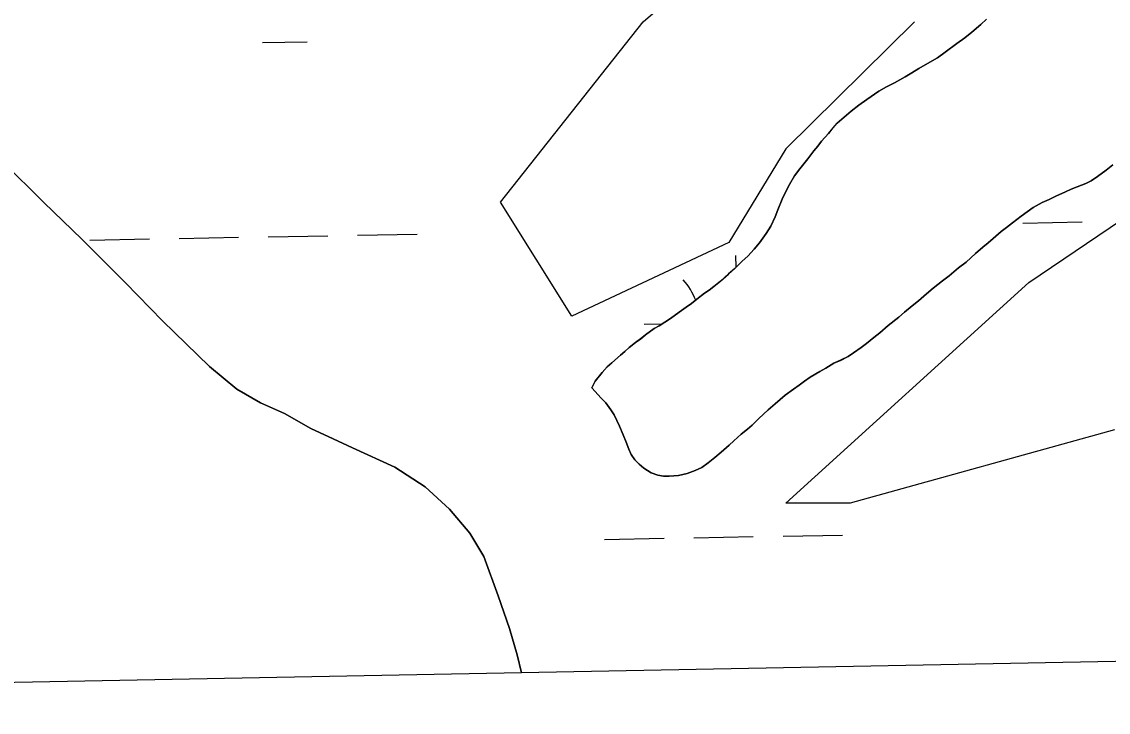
# Model space of a CAD drawing. Extents: x 3957609 to 3995875, y 234277 to 260273.
# Drawn here: x 3962722 to 3963306, y 239698 to 240070 of the extents above; entities that cross this region are included whole.
import ezdxf

# ---------------------------------------------------------------- set-up
doc = ezdxf.new("R2010")
doc.units = 0
for name, color, linetype in [('V-GRID-FRAM', 7, 'Continuous'), ('V-SITE-VEGE', 7, 'Continuous'), ('V-TOPO-SHOR', 7, 'Continuous'), ('V-WETL-SWMP', 7, 'Continuous')]:
    doc.layers.add(name, color=color, linetype=linetype)

msp = doc.modelspace()

# ---------------------------------------------------------------- linework, layer by layer
at = {"layer": 'V-GRID-FRAM'}
for points in [[(3961534.646, 257877.621), (3993438.57, 258485.581), (3993792.928, 240306.336), (3961873.139, 239698.074), (3961534.646, 257877.621)], [(3993792.928, 240306.336), (3961873.139, 239698.074)]]:
    msp.add_lwpolyline(points, dxfattribs=at)
at = {"layer": 'V-SITE-VEGE'}
for p, q in [((3963055.933, 240069.905), (3963151.935, 240152.739)), ((3962979.131, 239972.666), (3963055.933, 240069.905)), ((3963201.857, 240069.905), (3963132.735, 240001.477)), ((3963263.297, 239929.449), (3963401.541, 240023.086)), ((3963132.735, 240001.477), (3963102.013, 239951.058)), ((3963017.531, 239911.441), (3962979.131, 239972.666)), ((3963102.013, 239951.058), (3963017.531, 239911.441)), ((3963132.735, 239810.6), (3963263.297, 239929.449)), ((3963309.379, 239850.216), (3963167.295, 239810.6)), ((3963167.295, 239810.6), (3963132.735, 239810.6))]:
    msp.add_line(p, q, dxfattribs=at)
at = {"layer": 'V-TOPO-SHOR'}
for points in [[(3963028.281, 239872.758), (3963030.157, 239876.414), (3963033.768, 239881.03), (3963036.6, 239884.059), (3963039.119, 239886.294), (3963043.684, 239890.441), (3963046.047, 239892.358), (3963048.411, 239894.432), (3963051.876, 239897.146), (3963054.557, 239899.065), (3963057.234, 239901.301), (3963061.805, 239904.656), (3963064.488, 239906.1), (3963070.638, 239910.1), (3963075.209, 239913.456), (3963078.994, 239916.174), (3963081.83, 239918.253), (3963084.824, 239920.489), (3963088.92, 239923.682), (3963091.443, 239925.441), (3963093.964, 239927.358), (3963097.432, 239930.234), (3963101.839, 239934.063), (3963105.147, 239937.094), (3963109.238, 239940.922), (3963112.231, 239943.636), (3963115.69, 239947.459), (3963118.518, 239950.804), (3963122.129, 239955.895), (3963124.635, 239959.872), (3963126.978, 239964.798), (3963128.379, 239968.609), (3963130.718, 239974.325), (3963132.745, 239978.933), (3963134.623, 239982.269), (3963137.286, 239986.881), (3963140.112, 239990.701), (3963142.312, 239993.408), (3963144.511, 239996.116), (3963147.651, 240000.412), (3963149.85, 240002.96), (3963151.892, 240005.508), (3963155.667, 240009.651), (3963158.024, 240012.676), (3963160.223, 240015.224), (3963167.783, 240021.769), (3963171.879, 240024.964), (3963176.136, 240028.001), (3963182.758, 240032.478), (3963186.86, 240034.88), (3963191.124, 240036.967), (3963196.805, 240040.174), (3963200.432, 240042.415), (3963204.219, 240044.657), (3963210.055, 240048.18), (3963214.157, 240050.425), (3963218.413, 240053.462), (3963224.719, 240058.096), (3963228.975, 240061.291), (3963232.755, 240064.326), (3963237.48, 240068.476), (3963240.63, 240071.189)], [(3962711.515, 239994.514), (3962733.516, 239972.486), (3962753.917, 239952.823), (3962777.512, 239929.382), (3962797.285, 239908.764), (3962822.629, 239884.225), (3962837.28, 239872.128), (3962850.156, 239864.769), (3962863.024, 239858.996), (3962877.171, 239850.851), (3962889.087, 239845.229), (3962899.572, 239840.39), (3962922.287, 239830.086), (3962938.671, 239819.424), (3962951.737, 239807.474), (3962962.749, 239794.562), (3962970.118, 239781.94), (3962977.859, 239760.768), (3962983.993, 239743.229), (3962988.046, 239729.001), (3962990.453, 239719.365)], [(3963308.617, 239992.921), (3963304.994, 239990.045), (3963300.266, 239986.531), (3963296.954, 239984.291), (3963293.954, 239982.847), (3963289.374, 239980.915), (3963286.214, 239979.787), (3963283.054, 239978.339), (3963277.844, 239975.929), (3963274.373, 239974.163), (3963270.582, 239972.555), (3963265.689, 239969.832), (3963262.537, 239967.591), (3963259.226, 239965.195), (3963254.499, 239961.679), (3963251.347, 239959.125), (3963248.511, 239956.888), (3963244.101, 239953.216), (3963241.425, 239950.822), (3963238.588, 239948.428), (3963234.652, 239945.075), (3963232.133, 239942.683), (3963229.614, 239940.449), (3963225.516, 239937.414), (3963222.997, 239935.179), (3963220.476, 239933.105), (3963216.851, 239930.387), (3963214.33, 239928.47), (3963211.966, 239926.396), (3963208.343, 239923.363), (3963203.936, 239919.533), (3963200.626, 239916.977), (3963196.53, 239913.465), (3963193.381, 239910.911), (3963187.71, 239906.278), (3963183.298, 239902.448), (3963179.991, 239899.892), (3963176.052, 239896.7), (3963173.216, 239894.463), (3963169.118, 239891.586), (3963166.12, 239889.665), (3963162.015, 239887.58), (3963158.542, 239886.132), (3963154.124, 239883.408), (3963150.968, 239881.487), (3963145.762, 239878.444), (3963142.609, 239876.365), (3963139.77, 239874.286), (3963136.778, 239872.05), (3963132.362, 239868.853), (3963129.528, 239866.459), (3963126.849, 239864.222), (3963123.071, 239860.872), (3963120.552, 239858.638), (3963118.192, 239856.248), (3963114.571, 239852.737), (3963112.052, 239850.505), (3963108.585, 239847.789), (3963104.651, 239844.279), (3963102.132, 239841.887), (3963097.878, 239838.215), (3963094.415, 239835.342), (3963090.95, 239832.468), (3963087.48, 239829.91), (3963083.849, 239828.303), (3963079.583, 239826.691), (3963074.998, 239825.552), (3963069.931, 239825.202), (3963066.765, 239825.181), (3963063.75, 239825.796), (3963060.258, 239827.039), (3963056.281, 239829.548), (3963053.734, 239831.59), (3963051.501, 239833.951), (3963049.422, 239836.945), (3963048.136, 239839.788)], [(3963048.136, 239839.788), (3963046.686, 239843.579), (3963045.234, 239847.529), (3963043.145, 239852.109), (3963041.699, 239855.109), (3963040.254, 239858.267), (3963038.494, 239860.948), (3963035.777, 239864.73), (3963033.385, 239867.249), (3963028.281, 239872.758)]]:
    msp.add_lwpolyline(points, dxfattribs=at)
at = {"layer": 'V-WETL-SWMP'}
for p, q in [((3963240.63, 240071.189), (3963237.48, 240068.476)), ((3963232.756, 240064.327), (3963228.975, 240061.292)), ((3963237.48, 240068.476), (3963232.756, 240064.327)), ((3962851.215, 240058.709), (3962875.211, 240059.145)), ((3963228.975, 240061.292), (3963224.719, 240058.097)), ((3963218.414, 240053.462), (3963214.158, 240050.425)), ((3963224.719, 240058.097), (3963218.414, 240053.462)), ((3963210.055, 240048.18), (3963204.218, 240044.657)), ((3963214.158, 240050.425), (3963210.055, 240048.18)), ((3963200.432, 240042.415), (3963196.804, 240040.174)), ((3963204.218, 240044.657), (3963200.432, 240042.415)), ((3963191.123, 240036.968), (3963186.86, 240034.881)), ((3963196.804, 240040.174), (3963191.123, 240036.968)), ((3963182.758, 240032.478), (3963176.136, 240028)), ((3963186.86, 240034.881), (3963182.758, 240032.478)), ((3963171.879, 240024.963), (3963167.783, 240021.768)), ((3963176.136, 240028), (3963171.879, 240024.963)), ((3963167.783, 240021.768), (3963160.223, 240015.224)), ((3963158.023, 240012.676), (3963155.667, 240009.651)), ((3963160.223, 240015.224), (3963158.023, 240012.676)), ((3963155.667, 240009.651), (3963151.893, 240005.508)), ((3963147.65, 240000.412), (3963144.511, 239996.115)), ((3963149.851, 240002.96), (3963147.65, 240000.412)), ((3963151.893, 240005.508), (3963149.851, 240002.96)), ((3962733.516, 239972.486), (3962711.515, 239994.514)), ((3963144.511, 239996.115), (3963142.312, 239993.408)), ((3963140.112, 239990.701), (3963137.286, 239986.881)), ((3963142.312, 239993.408), (3963140.112, 239990.701)), ((3963300.265, 239986.531), (3963304.994, 239990.046)), ((3963304.994, 239990.046), (3963308.617, 239992.921)), ((3963137.286, 239986.881), (3963134.624, 239982.27)), ((3963289.374, 239980.915), (3963293.954, 239982.846)), ((3963293.954, 239982.846), (3963296.954, 239984.291)), ((3963296.954, 239984.291), (3963300.265, 239986.531)), ((3963132.746, 239978.932), (3963130.717, 239974.325)), ((3963134.624, 239982.27), (3963132.746, 239978.932)), ((3963277.845, 239975.929), (3963283.055, 239978.34)), ((3963283.055, 239978.34), (3963286.214, 239979.786)), ((3963286.214, 239979.786), (3963289.374, 239980.915)), ((3962753.917, 239952.824), (3962733.516, 239972.486)), ((3963130.717, 239974.325), (3963128.379, 239968.608)), ((3963265.689, 239969.831), (3963270.581, 239972.555)), ((3963270.581, 239972.555), (3963274.372, 239974.164)), ((3963274.372, 239974.164), (3963277.845, 239975.929)), ((3963126.979, 239964.797), (3963124.635, 239959.872)), ((3963128.379, 239968.608), (3963126.979, 239964.797)), ((3963254.498, 239961.679), (3963259.226, 239965.195)), ((3963259.226, 239965.195), (3963262.537, 239967.592)), ((3963262.537, 239967.592), (3963265.689, 239969.831)), ((3963124.635, 239959.872), (3963122.128, 239955.896)), ((3963248.511, 239956.888), (3963251.347, 239959.124)), ((3963251.347, 239959.124), (3963254.498, 239961.679)), ((3963260.114, 239961.486), (3963292.109, 239962.068)), ((3962806.281, 239953.234), (3962838.276, 239953.816)), ((3962854.273, 239954.107), (3962886.268, 239954.689)), ((3962902.265, 239954.98), (3962934.26, 239955.561)), ((3963122.128, 239955.896), (3963118.518, 239950.804)), ((3963241.424, 239950.823), (3963244.101, 239953.216)), ((3963244.101, 239953.216), (3963248.511, 239956.888)), ((3962777.512, 239929.382), (3962753.917, 239952.824)), ((3962758.289, 239952.362), (3962790.284, 239952.943)), ((3963115.69, 239947.459), (3963112.23, 239943.635)), ((3963118.518, 239950.804), (3963115.69, 239947.459)), ((3963234.651, 239945.076), (3963238.589, 239948.428)), ((3963238.589, 239948.428), (3963241.424, 239950.823)), ((3963105.927, 239937.825), (3963105.816, 239943.936)), ((3963112.23, 239943.635), (3963109.239, 239940.923)), ((3963229.613, 239940.45), (3963232.133, 239942.684)), ((3963232.133, 239942.684), (3963234.651, 239945.076)), ((3963105.146, 239937.095), (3963101.84, 239934.064)), ((3963109.239, 239940.923), (3963105.146, 239937.095)), ((3963222.996, 239935.18), (3963225.516, 239937.414)), ((3963225.516, 239937.414), (3963229.613, 239940.45)), ((3963097.431, 239930.233), (3963093.965, 239927.359)), ((3963101.84, 239934.064), (3963097.431, 239930.233)), ((3963214.329, 239928.47), (3963216.851, 239930.388)), ((3963216.851, 239930.388), (3963220.476, 239933.104)), ((3963220.476, 239933.104), (3963222.996, 239935.18)), ((3962797.286, 239908.765), (3962777.512, 239929.382)), ((3963091.444, 239925.442), (3963088.921, 239923.683)), ((3963093.965, 239927.359), (3963091.444, 239925.442)), ((3963208.344, 239923.363), (3963211.967, 239926.396)), ((3963211.967, 239926.396), (3963214.329, 239928.47)), ((3963081.83, 239918.252), (3963078.993, 239916.174)), ((3963084.824, 239920.489), (3963081.83, 239918.252)), ((3963088.921, 239923.683), (3963084.824, 239920.489)), ((3963200.626, 239916.976), (3963203.935, 239919.532)), ((3963203.935, 239919.532), (3963208.344, 239923.363)), ((3963075.209, 239913.456), (3963070.638, 239910.1)), ((3963078.993, 239916.174), (3963075.209, 239913.456)), ((3963193.38, 239910.91), (3963196.531, 239913.465)), ((3963196.531, 239913.465), (3963200.626, 239916.976)), ((3962822.629, 239884.226), (3962797.286, 239908.765)), ((3963056.478, 239907.033), (3963066.195, 239907.21)), ((3963070.638, 239910.1), (3963064.488, 239906.1)), ((3963187.709, 239906.279), (3963193.38, 239910.91)), ((3963057.234, 239901.301), (3963054.556, 239899.066)), ((3963061.805, 239904.657), (3963057.234, 239901.301)), ((3963064.488, 239906.1), (3963061.805, 239904.657)), ((3963179.99, 239899.893), (3963183.299, 239902.449)), ((3963183.299, 239902.449), (3963187.709, 239906.279)), ((3963051.876, 239897.147), (3963048.41, 239894.432)), ((3963054.556, 239899.066), (3963051.876, 239897.147)), ((3963173.216, 239894.463), (3963176.052, 239896.7)), ((3963176.052, 239896.7), (3963179.99, 239899.893)), ((3963043.685, 239890.441), (3963039.119, 239886.293)), ((3963046.048, 239892.357), (3963043.685, 239890.441)), ((3963048.41, 239894.432), (3963046.048, 239892.357)), ((3963162.016, 239887.579), (3963166.12, 239889.665)), ((3963166.12, 239889.665), (3963169.117, 239891.586)), ((3963169.117, 239891.586), (3963173.216, 239894.463)), ((3962837.28, 239872.128), (3962822.629, 239884.226)), ((3963036.599, 239884.059), (3963033.768, 239881.031)), ((3963039.119, 239886.293), (3963036.599, 239884.059)), ((3963150.969, 239881.488), (3963154.124, 239883.409)), ((3963154.124, 239883.409), (3963158.541, 239886.131)), ((3963158.541, 239886.131), (3963162.016, 239887.579)), ((3963033.768, 239881.031), (3963030.156, 239876.414)), ((3963142.609, 239876.364), (3963145.763, 239878.444)), ((3963145.763, 239878.444), (3963150.969, 239881.488)), ((3962850.157, 239864.769), (3962837.28, 239872.128)), ((3963030.156, 239876.414), (3963028.28, 239872.759)), ((3963028.28, 239872.759), (3963033.384, 239867.249)), ((3963132.363, 239868.853), (3963136.777, 239872.049)), ((3963136.777, 239872.049), (3963139.771, 239874.286)), ((3963139.771, 239874.286), (3963142.609, 239876.364)), ((3963033.384, 239867.249), (3963035.777, 239864.731)), ((3963126.85, 239864.223), (3963129.528, 239866.458)), ((3963129.528, 239866.458), (3963132.363, 239868.853)), ((3962863.023, 239858.995), (3962850.157, 239864.769)), ((3963035.777, 239864.731), (3963038.494, 239860.948)), ((3963038.494, 239860.948), (3963040.254, 239858.267)), ((3963120.552, 239858.638), (3963123.071, 239860.872)), ((3963123.071, 239860.872), (3963126.85, 239864.223)), ((3962877.172, 239850.852), (3962863.023, 239858.995)), ((3963040.254, 239858.267), (3963041.7, 239855.109)), ((3963041.7, 239855.109), (3963043.146, 239852.109)), ((3963114.572, 239852.738), (3963118.192, 239856.247)), ((3963118.192, 239856.247), (3963120.552, 239858.638)), ((3962889.087, 239845.23), (3962877.172, 239850.852)), ((3963043.146, 239852.109), (3963045.235, 239847.529)), ((3963108.586, 239847.789), (3963112.053, 239850.504)), ((3963112.053, 239850.504), (3963114.572, 239852.738)), ((3962899.572, 239840.389), (3962889.087, 239845.23)), ((3963045.235, 239847.529), (3963046.686, 239843.579)), ((3963046.686, 239843.579), (3963048.137, 239839.788)), ((3963102.132, 239841.886), (3963104.65, 239844.279)), ((3963104.65, 239844.279), (3963108.586, 239847.789)), ((3962922.287, 239830.086), (3962899.572, 239840.389)), ((3963048.137, 239839.788), (3963049.423, 239836.945)), ((3963049.423, 239836.945), (3963051.501, 239833.95)), ((3963094.414, 239835.342), (3963097.879, 239838.215)), ((3963097.879, 239838.215), (3963102.132, 239841.886)), ((3963051.501, 239833.95), (3963053.734, 239831.589)), ((3963053.734, 239831.589), (3963056.282, 239829.547)), ((3963087.481, 239829.911), (3963090.949, 239832.468)), ((3963090.949, 239832.468), (3963094.414, 239835.342)), ((3962938.67, 239819.425), (3962922.287, 239830.086)), ((3963056.282, 239829.547), (3963060.258, 239827.039)), ((3963060.258, 239827.039), (3963063.751, 239825.795)), ((3963063.751, 239825.795), (3963066.764, 239825.181)), ((3963066.764, 239825.181), (3963069.931, 239825.202)), ((3963069.931, 239825.202), (3963074.997, 239825.552)), ((3963074.997, 239825.552), (3963079.583, 239826.691)), ((3963079.583, 239826.691), (3963083.849, 239828.303)), ((3963083.849, 239828.303), (3963087.481, 239829.911)), ((3962951.736, 239807.475), (3962938.67, 239819.425)), ((3962962.749, 239794.561), (3962951.736, 239807.475)), ((3962970.117, 239781.939), (3962962.749, 239794.561)), ((3963035.173, 239791.195), (3963067.168, 239791.777)), ((3963083.165, 239792.067), (3963115.16, 239792.649)), ((3963131.157, 239792.94), (3963163.152, 239793.522)), ((3962977.859, 239760.768), (3962970.117, 239781.939)), ((3962983.993, 239743.229), (3962977.859, 239760.768)), ((3962988.046, 239729.002), (3962983.993, 239743.229)), ((3962990.453, 239719.365), (3962988.046, 239729.002)), ((3963505.016, 239729.171), (3962990.453, 239719.365))]:
    msp.add_line(p, q, dxfattribs=at)
msp.add_arc((3963051.228, 239907.413), 35.246, 20.903791, 41.813537, dxfattribs=at)

doc.saveas('drawing.dxf')
